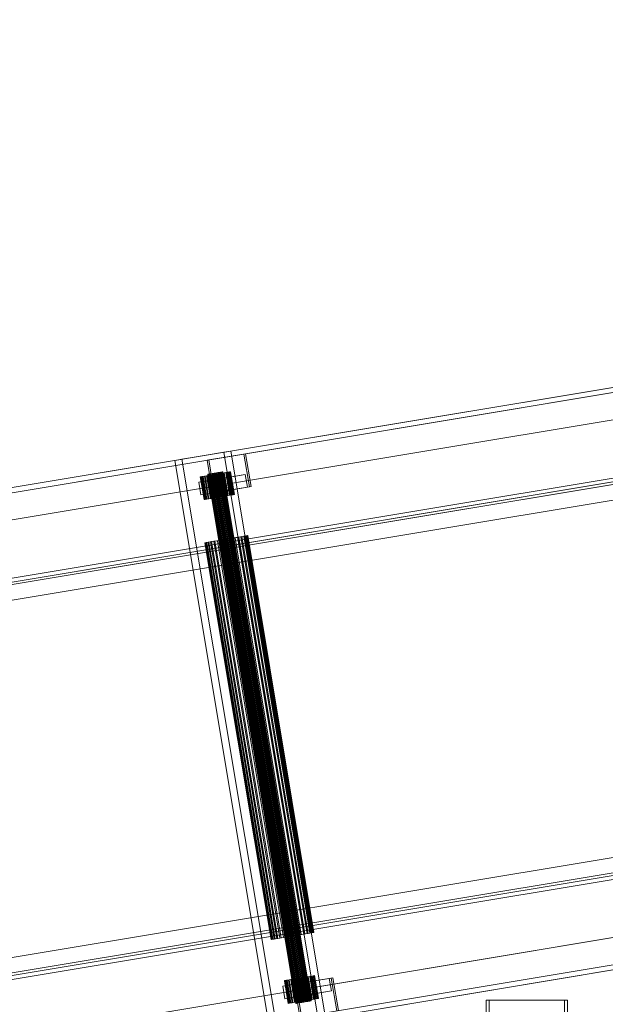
# Model space of a CAD drawing. Header units: millimetres. Extents: x -2233 to 61924, y -68080 to 6847.
# Tile 530 of 656: x 19782 to 20240, y -17547 to -16776. Entities that reach past the tile are written whole.
import ezdxf

# ---------------------------------------------------------------- set-up
doc = ezdxf.new("R2010")
doc.units = ezdxf.units.MM
doc.layers.add('superior_C02', color=7, linetype='Continuous', lineweight=0)
doc.layers.add('superior_C10', color=7, linetype='Continuous', lineweight=0)

msp = doc.modelspace()

# ---------------------------------------------------------------- linework, layer by layer
at = {"layer": 'superior_C02'}
for p, q in [((20208.346, -17544), (20147.255, -17544)), ((20147.255, -17544), (20147.255, -17596)), ((20149.64, -17544), (20147.255, -17544)), ((20149.64, -17596), (20149.64, -17544)), ((20149.64, -17544), (20210.731, -17544)), ((20208.346, -17596), (20208.346, -17544)), ((20208.346, -17544), (20210.731, -17544)), ((20210.731, -17544), (20210.731, -17596))]:
    msp.add_line(p, q, dxfattribs=at)
at = {"layer": 'superior_C10'}
for p, q in [((18868.958, -17293.737), (27703.468, -15821.318)), ((27704.808, -15821.095), (18870.298, -17293.513)), ((27725.129, -15817.708), (18890.619, -17290.127)), ((18891.277, -17294.072), (27725.787, -15821.654)), ((18891.289, -17290.015), (27725.799, -15817.597)), ((27727.139, -15817.373), (18892.629, -17289.792)), ((27704.125, -15825.264), (18869.616, -17297.682)), ((27729.909, -15842.256), (18895.399, -17314.675)), ((18896.739, -17314.451), (27731.249, -15842.033)), ((27707.578, -15845.978), (18873.068, -17318.397)), ((18874.408, -17318.173), (27708.918, -15845.755)), ((19068.902, -17264.468), (27576.745, -15846.494)), ((27578.085, -15846.271), (19070.242, -17264.245)), ((18963.505, -17354.013), (27663.505, -15904.013)), ((27664.175, -15903.902), (18964.175, -17353.902)), ((18986.506, -17350.18), (27686.506, -15900.18)), ((27687.176, -15900.068), (18987.176, -17350.068)), ((19044.001, -17335.529), (27628.707, -15904.744)), ((27636.523, -15903.442), (19051.817, -17334.226)), ((19052.31, -17337.185), (27637.016, -15906.401)), ((27629.2, -15907.703), (19044.494, -17338.488)), ((19053.091, -17339.082), (27618.581, -15911.501)), ((27619.251, -15911.389), (19053.761, -17338.971)), ((27590.39, -15928.365), (19082.547, -17346.339)), ((19083.887, -17346.115), (27591.73, -15928.141)), ((27712.824, -16199.932), (19012.824, -17649.932)), ((19013.494, -17649.82), (27713.494, -16199.82)), ((27735.825, -16196.098), (19035.825, -17646.098)), ((19036.495, -17645.987), (27736.495, -16195.987)), ((19094.471, -17638.351), (27679.177, -16207.567)), ((27686.993, -16206.264), (19102.287, -17637.049)), ((27667.901, -16207.419), (19102.41, -17635.001)), ((19103.08, -17634.889), (27668.571, -16207.307)), ((19127.921, -17618.583), (27635.764, -16200.609)), ((27637.104, -16200.386), (19129.261, -17618.36)), ((27679.67, -16210.526), (19094.964, -17641.311)), ((19102.78, -17640.008), (27687.486, -16209.224)), ((18961.159, -17709.232), (27795.668, -16236.814)), ((27797.008, -16236.591), (18962.499, -17709.009)), ((18938.828, -17712.954), (27773.337, -16240.536)), ((27774.677, -16240.313), (18940.167, -17712.731)), ((18942.28, -17733.668), (27776.79, -16261.25)), ((27798.451, -16257.64), (18963.941, -17730.058)), ((18964.599, -17734.004), (27799.108, -16261.586)), ((27799.778, -16261.474), (18965.269, -17733.892)), ((18966.609, -17733.669), (27801.118, -16261.251)), ((27777.447, -16265.196), (18942.938, -17737.614)), ((18944.277, -17737.391), (27778.787, -16264.972)), ((27649.41, -16282.48), (19141.566, -17700.454)), ((19142.906, -17700.231), (27650.749, -16282.257)), ((19471.474, -17193.317), (20622.493, -17001.481)), ((19507.427, -17187.325), (20658.446, -16995.489)), ((20659.786, -16995.265), (19508.767, -17187.102)), ((19509.425, -17191.047), (20660.443, -16999.211)), ((20623.15, -17005.427), (19472.132, -17197.263)), ((20662.556, -17020.149), (19511.537, -17211.985)), ((19512.877, -17211.762), (20663.896, -17019.925)), ((19903.408, -17121.328), (19941.839, -17114.923)), ((19947.422, -17113.993), (19908.991, -17120.398)), ((19928.744, -17121.161), (19957.568, -17116.357)), ((19958.907, -17116.134), (19930.084, -17120.938)), ((19947.422, -17113.993), (19941.839, -17114.923)), ((19941.839, -17114.923), (20015.819, -17558.8)), ((20021.401, -17557.87), (19947.422, -17113.993)), ((19958.907, -17116.134), (19957.568, -17116.357)), ((19957.568, -17116.357), (19961.842, -17142.003)), ((19963.182, -17141.78), (19958.907, -17116.134)), ((19903.408, -17121.328), (19908.991, -17120.398)), ((19977.387, -17565.206), (19903.408, -17121.328)), ((19908.991, -17120.398), (19982.97, -17564.275)), ((19928.744, -17121.161), (19930.084, -17120.938)), ((19933.018, -17146.807), (19928.744, -17121.161)), ((19930.084, -17120.938), (19934.358, -17146.584)), ((19929.045, -17133.276), (19927.205, -17133.583)), ((19928.415, -17133.381), (19930.425, -17133.046)), ((19931.126, -17132.93), (19929.045, -17133.276)), ((19929.045, -17133.276), (19932.004, -17151.031)), ((19929.374, -17132.208), (19929.223, -17132.233)), ((19929.223, -17132.233), (19929.3, -17132.22)), ((19929.223, -17132.233), (19998.271, -17546.518)), ((19929.3, -17132.22), (19929.601, -17132.17)), ((19929.3, -17132.22), (19998.347, -17546.505)), ((19929.746, -17132.146), (19929.374, -17132.208)), ((19998.421, -17546.493), (19929.374, -17132.208)), ((19929.601, -17132.17), (19930.115, -17132.084)), ((19929.601, -17132.17), (19998.648, -17546.455)), ((19930.325, -17132.049), (19929.746, -17132.146)), ((19929.746, -17132.146), (19998.793, -17546.431)), ((19930.115, -17132.084), (19930.822, -17131.966)), ((19930.115, -17132.084), (19999.162, -17546.37)), ((19931.09, -17131.922), (19930.325, -17132.049)), ((19930.325, -17132.049), (19999.373, -17546.335)), ((19930.425, -17133.046), (19932.623, -17132.68)), ((19930.425, -17133.046), (19933.385, -17150.801)), ((19930.822, -17131.966), (19931.695, -17131.821)), ((19930.822, -17131.966), (19999.869, -17546.252)), ((19932.01, -17131.768), (19931.09, -17131.922)), ((19931.09, -17131.922), (20000.137, -17546.207)), ((19933.366, -17132.556), (19931.126, -17132.93)), ((19931.126, -17132.93), (19934.085, -17150.685)), ((19931.695, -17131.821), (19932.7, -17131.653)), ((19931.695, -17131.821), (20000.742, -17546.106)), ((19933.05, -17131.595), (19932.01, -17131.768)), ((19932.01, -17131.768), (20001.057, -17546.054)), ((19932.623, -17132.68), (19934.924, -17132.296)), ((19932.623, -17132.68), (19935.582, -17150.435)), ((19932.7, -17131.653), (19933.799, -17131.47)), ((19932.7, -17131.653), (20001.747, -17545.939)), ((19934.17, -17131.408), (19933.05, -17131.595)), ((19933.05, -17131.595), (20002.097, -17545.88)), ((19935.682, -17132.17), (19933.366, -17132.556)), ((19933.366, -17132.556), (19936.326, -17150.311)), ((19933.799, -17131.47), (19934.949, -17131.278)), ((19933.799, -17131.47), (20002.846, -17545.756)), ((19935.328, -17131.215), (19934.17, -17131.408)), ((19934.17, -17131.408), (20003.218, -17545.694)), ((19934.924, -17132.296), (19937.239, -17131.911)), ((19934.924, -17132.296), (19937.883, -17150.052)), ((19934.949, -17131.278), (19936.107, -17131.086)), ((19934.949, -17131.278), (20003.997, -17545.564)), ((19936.478, -17131.024), (19935.328, -17131.215)), ((19935.328, -17131.215), (20004.376, -17545.501)), ((19958.655, -17132.396), (19935.597, -17136.24)), ((19937.983, -17131.787), (19935.682, -17132.17)), ((19935.682, -17132.17), (19938.641, -17149.925)), ((19936.107, -17131.086), (19937.227, -17130.899)), ((19936.107, -17131.086), (20005.154, -17545.371)), ((19937.577, -17130.84), (19936.478, -17131.024)), ((19936.478, -17131.024), (20005.526, -17545.309)), ((19937.227, -17130.899), (19938.267, -17130.725)), ((19937.227, -17130.899), (20006.275, -17545.184)), ((19937.239, -17131.911), (19939.48, -17131.537)), ((19937.239, -17131.911), (19940.198, -17149.666)), ((19938.582, -17130.673), (19937.577, -17130.84)), ((19937.577, -17130.84), (20006.625, -17545.126)), ((19940.18, -17131.42), (19937.983, -17131.787)), ((19937.983, -17131.787), (19940.942, -17149.542)), ((19938.267, -17130.725), (19939.187, -17130.572)), ((19938.267, -17130.725), (20007.315, -17545.011)), ((19939.455, -17130.527), (19938.582, -17130.673)), ((19938.582, -17130.673), (20007.63, -17544.958)), ((19939.187, -17130.572), (19939.952, -17130.445)), ((19939.187, -17130.572), (20008.235, -17544.858)), ((19940.162, -17130.41), (19939.455, -17130.527)), ((19939.455, -17130.527), (20008.503, -17544.813)), ((19939.48, -17131.537), (19941.561, -17131.19)), ((19939.48, -17131.537), (19942.439, -17149.292)), ((19939.952, -17130.445), (19940.531, -17130.348)), ((19939.952, -17130.445), (20008.999, -17544.73)), ((19940.676, -17130.324), (19940.162, -17130.41)), ((19940.162, -17130.41), (20009.21, -17544.695)), ((19942.191, -17131.085), (19940.18, -17131.42)), ((19940.18, -17131.42), (19943.14, -17149.175)), ((19940.531, -17130.348), (19940.903, -17130.286)), ((19940.531, -17130.348), (20009.579, -17544.634)), ((19940.977, -17130.274), (19940.676, -17130.324)), ((19940.676, -17130.324), (20009.724, -17544.609)), ((19940.903, -17130.286), (19941.054, -17130.261)), ((19940.903, -17130.286), (20009.951, -17544.572)), ((19941.054, -17130.261), (19940.977, -17130.274)), ((19940.977, -17130.274), (20010.025, -17544.559)), ((19941.054, -17130.261), (20010.101, -17544.546)), ((19941.561, -17131.19), (19943.4, -17130.884)), ((19941.561, -17131.19), (19944.52, -17148.945)), ((19943.936, -17130.794), (19942.191, -17131.085)), ((19942.191, -17131.085), (19945.15, -17148.84)), ((19943.4, -17130.884), (19944.929, -17130.629)), ((19943.4, -17130.884), (19946.36, -17148.639)), ((19945.35, -17130.559), (19943.936, -17130.794)), ((19943.936, -17130.794), (19946.896, -17148.549)), ((19944.929, -17130.629), (19946.088, -17130.436)), ((19944.929, -17130.629), (19947.888, -17148.384)), ((19958.655, -17132.396), (19945.257, -17134.629)), ((19946.378, -17130.387), (19945.35, -17130.559)), ((19945.35, -17130.559), (19948.309, -17148.314)), ((19946.088, -17130.436), (19946.832, -17130.312)), ((19946.088, -17130.436), (19949.047, -17148.191)), ((19946.98, -17130.287), (19946.378, -17130.387)), ((19946.378, -17130.387), (19949.337, -17148.143)), ((19946.832, -17130.312), (19947.134, -17130.262)), ((19946.832, -17130.312), (19949.791, -17148.067)), ((19947.134, -17130.262), (19946.98, -17130.287)), ((19946.98, -17130.287), (19949.939, -17148.042)), ((19947.134, -17130.262), (19950.093, -17148.017)), ((19960.299, -17142.26), (19958.655, -17132.396)), ((19922.198, -17138.473), (19945.257, -17134.629)), ((19922.198, -17138.473), (19935.597, -17136.24)), ((19923.842, -17148.337), (19922.198, -17138.473)), ((19923.773, -17134.155), (19923.472, -17134.205)), ((19923.472, -17134.205), (19923.626, -17134.18)), ((19923.472, -17134.205), (19926.431, -17151.96)), ((19923.626, -17134.18), (19924.228, -17134.079)), ((19923.626, -17134.18), (19926.585, -17151.935)), ((19924.518, -17134.031), (19923.773, -17134.155)), ((19926.733, -17151.91), (19923.773, -17134.155)), ((19924.228, -17134.079), (19925.255, -17133.908)), ((19924.228, -17134.079), (19927.187, -17151.834)), ((19925.677, -17133.838), (19924.518, -17134.031)), ((19924.518, -17134.031), (19927.477, -17151.786)), ((19925.255, -17133.908), (19926.669, -17133.672)), ((19925.255, -17133.908), (19928.215, -17151.663)), ((19927.205, -17133.583), (19925.677, -17133.838)), ((19925.677, -17133.838), (19928.636, -17151.593)), ((19926.669, -17133.672), (19928.415, -17133.381)), ((19926.669, -17133.672), (19929.629, -17151.427)), ((19927.205, -17133.583), (19930.164, -17151.338)), ((19928.415, -17133.381), (19931.374, -17151.136)), ((19935.597, -17136.24), (19937.241, -17146.103)), ((19945.257, -17134.629), (19946.901, -17144.493)), ((19946.901, -17144.493), (19923.842, -17148.337)), ((19923.842, -17148.337), (19937.241, -17146.103)), ((19961.842, -17142.003), (19933.018, -17146.807)), ((19933.018, -17146.807), (19934.358, -17146.584)), ((19934.358, -17146.584), (19963.182, -17141.78)), ((19937.241, -17146.103), (19960.299, -17142.26)), ((19946.36, -17148.639), (19944.52, -17148.945)), ((19945.15, -17148.84), (19946.896, -17148.549)), ((19947.888, -17148.384), (19946.36, -17148.639)), ((19946.896, -17148.549), (19948.309, -17148.314)), ((19946.901, -17144.493), (19960.299, -17142.26)), ((19949.047, -17148.191), (19947.888, -17148.384)), ((19948.309, -17148.314), (19949.337, -17148.143)), ((19949.791, -17148.067), (19949.047, -17148.191)), ((19949.337, -17148.143), (19949.939, -17148.042)), ((19950.093, -17148.017), (19949.791, -17148.067)), ((19949.939, -17148.042), (19950.093, -17148.017)), ((19961.842, -17142.003), (19963.182, -17141.78)), ((19926.431, -17151.96), (19926.733, -17151.91)), ((19926.585, -17151.935), (19926.431, -17151.96)), ((19927.187, -17151.834), (19926.585, -17151.935)), ((19926.733, -17151.91), (19927.477, -17151.786)), ((19928.215, -17151.663), (19927.187, -17151.834)), ((19927.477, -17151.786), (19928.636, -17151.593)), ((19929.629, -17151.427), (19928.215, -17151.663)), ((19928.636, -17151.593), (19930.164, -17151.338)), ((19931.374, -17151.136), (19929.629, -17151.427)), ((19930.164, -17151.338), (19932.004, -17151.031)), ((19933.385, -17150.801), (19931.374, -17151.136)), ((19932.004, -17151.031), (19934.085, -17150.685)), ((19935.582, -17150.435), (19933.385, -17150.801)), ((19934.085, -17150.685), (19936.326, -17150.311)), ((19937.883, -17150.052), (19935.582, -17150.435)), ((19936.326, -17150.311), (19938.641, -17149.925)), ((19940.198, -17149.666), (19937.883, -17150.052)), ((19938.641, -17149.925), (19940.942, -17149.542)), ((19942.439, -17149.292), (19940.198, -17149.666)), ((19940.942, -17149.542), (19943.14, -17149.175)), ((19944.52, -17148.945), (19942.439, -17149.292)), ((19943.14, -17149.175), (19945.15, -17148.84)), ((19927.436, -17185.755), (19927.009, -17185.826)), ((19927.009, -17185.826), (19927.227, -17185.79)), ((19927.009, -17185.826), (19978.795, -17496.54)), ((19927.227, -17185.79), (19928.08, -17185.648)), ((19927.227, -17185.79), (19979.012, -17496.504)), ((19928.491, -17185.579), (19927.436, -17185.755)), ((19979.222, -17496.469), (19927.436, -17185.755)), ((19928.08, -17185.648), (19929.536, -17185.405)), ((19928.08, -17185.648), (19979.865, -17496.362)), ((19930.132, -17185.305), (19928.491, -17185.579)), ((19928.491, -17185.579), (19980.276, -17496.293)), ((19929.536, -17185.405), (19931.539, -17185.071)), ((19929.536, -17185.405), (19981.321, -17496.119)), ((19932.298, -17184.945), (19930.132, -17185.305)), ((19930.132, -17185.305), (19981.918, -17496.02)), ((19931.539, -17185.071), (19934.012, -17184.659)), ((19931.539, -17185.071), (19983.324, -17495.785)), ((19934.904, -17184.51), (19932.298, -17184.945)), ((19932.298, -17184.945), (19984.084, -17495.659)), ((19934.012, -17184.659), (19936.86, -17184.184)), ((19934.012, -17184.659), (19985.797, -17495.373)), ((19937.852, -17184.019), (19934.904, -17184.51)), ((19934.904, -17184.51), (19986.69, -17495.224)), ((19936.86, -17184.184), (19939.973, -17183.665)), ((19936.86, -17184.184), (19988.645, -17494.898)), ((19941.026, -17183.49), (19937.852, -17184.019)), ((19937.852, -17184.019), (19989.637, -17494.733)), ((19939.973, -17183.665), (19943.233, -17183.122)), ((19939.973, -17183.665), (19991.759, -17494.379)), ((19944.306, -17182.943), (19941.026, -17183.49)), ((19941.026, -17183.49), (19992.812, -17494.204)), ((19943.233, -17183.122), (19946.513, -17182.575)), ((19943.233, -17183.122), (19995.018, -17493.836)), ((19947.566, -17182.4), (19944.306, -17182.943)), ((19944.306, -17182.943), (19996.092, -17493.657)), ((19946.513, -17182.575), (19949.687, -17182.046)), ((19946.513, -17182.575), (19998.298, -17493.289)), ((19950.679, -17181.881), (19947.566, -17182.4)), ((19947.566, -17182.4), (19999.351, -17493.114)), ((19949.687, -17182.046), (19952.634, -17181.555)), ((19949.687, -17182.046), (20001.473, -17492.76)), ((19953.527, -17181.406), (19950.679, -17181.881)), ((19950.679, -17181.881), (20002.465, -17492.595)), ((19952.634, -17181.555), (19955.241, -17181.121)), ((19952.634, -17181.555), (20004.42, -17492.269)), ((19956, -17180.994), (19953.527, -17181.406)), ((19953.527, -17181.406), (20005.313, -17492.12)), ((19955.241, -17181.121), (19957.407, -17180.76)), ((19955.241, -17181.121), (20007.027, -17491.835)), ((19958.003, -17180.66), (19956, -17180.994)), ((19956, -17180.994), (20007.786, -17491.708)), ((19957.407, -17180.76), (19959.048, -17180.486)), ((19957.407, -17180.76), (20009.192, -17491.474)), ((19959.459, -17180.418), (19958.003, -17180.66)), ((19958.003, -17180.66), (20009.789, -17491.374)), ((19959.048, -17180.486), (19960.103, -17180.31)), ((19959.048, -17180.486), (20010.834, -17491.2)), ((19960.312, -17180.275), (19959.459, -17180.418)), ((19959.459, -17180.418), (20011.245, -17491.132)), ((19960.103, -17180.31), (19960.53, -17180.239)), ((19960.103, -17180.31), (20011.888, -17491.024)), ((19960.53, -17180.239), (19960.312, -17180.275)), ((19960.312, -17180.275), (20012.098, -17490.99)), ((19960.53, -17180.239), (20012.315, -17490.953)), ((19577.297, -17606.543), (20728.316, -17414.706)), ((20729.655, -17414.483), (19578.637, -17606.319)), ((19544.796, -17633.249), (20695.815, -17441.413)), ((20732.425, -17439.366), (19581.407, -17631.202)), ((20733.108, -17435.197), (19582.089, -17627.034)), ((19582.747, -17630.979), (20733.765, -17439.143)), ((20696.472, -17445.358), (19545.454, -17637.195)), ((19981.918, -17496.02), (19984.084, -17495.659)), ((19985.797, -17495.373), (19983.324, -17495.785)), ((19984.084, -17495.659), (19986.69, -17495.224)), ((19988.645, -17494.898), (19985.797, -17495.373)), ((19986.69, -17495.224), (19989.637, -17494.733)), ((19991.759, -17494.379), (19988.645, -17494.898)), ((19989.637, -17494.733), (19992.812, -17494.204)), ((19995.018, -17493.836), (19991.759, -17494.379)), ((19992.812, -17494.204), (19996.092, -17493.657)), ((19998.298, -17493.289), (19995.018, -17493.836)), ((19996.092, -17493.657), (19999.351, -17493.114)), ((20001.473, -17492.76), (19998.298, -17493.289)), ((19999.351, -17493.114), (20002.465, -17492.595)), ((20004.42, -17492.269), (20001.473, -17492.76)), ((20002.465, -17492.595), (20005.313, -17492.12)), ((20007.027, -17491.835), (20004.42, -17492.269)), ((20005.313, -17492.12), (20007.786, -17491.708)), ((20009.192, -17491.474), (20007.027, -17491.835)), ((20007.786, -17491.708), (20009.789, -17491.374)), ((20010.834, -17491.2), (20009.192, -17491.474)), ((20009.789, -17491.374), (20011.245, -17491.132)), ((20011.888, -17491.024), (20010.834, -17491.2)), ((20011.245, -17491.132), (20012.098, -17490.99)), ((20012.315, -17490.953), (20011.888, -17491.024)), ((20012.098, -17490.99), (20012.315, -17490.953)), ((19978.795, -17496.54), (19979.222, -17496.469)), ((19979.012, -17496.504), (19978.795, -17496.54)), ((19979.865, -17496.362), (19979.012, -17496.504)), ((19979.222, -17496.469), (19980.276, -17496.293)), ((19981.321, -17496.119), (19979.865, -17496.362)), ((19980.276, -17496.293), (19981.918, -17496.02)), ((19983.324, -17495.785), (19981.321, -17496.119)), ((20027.297, -17526.474), (19998.474, -17531.277)), ((20000.683, -17526.854), (20002.999, -17526.468)), ((20003.742, -17526.344), (20001.441, -17526.728)), ((20002.999, -17526.468), (20005.24, -17526.095)), ((20002.999, -17526.468), (20005.958, -17544.223)), ((20005.94, -17525.978), (20003.742, -17526.344)), ((20003.742, -17526.344), (20006.701, -17544.099)), ((20005.24, -17526.095), (20007.32, -17525.748)), ((20005.24, -17526.095), (20008.199, -17543.85)), ((20007.95, -17525.643), (20005.94, -17525.978)), ((20005.94, -17525.978), (20008.899, -17543.733)), ((20007.32, -17525.748), (20009.16, -17525.441)), ((20007.32, -17525.748), (20010.279, -17543.503)), ((20009.696, -17525.352), (20007.95, -17525.643)), ((20007.95, -17525.643), (20010.909, -17543.398)), ((20009.16, -17525.441), (20010.689, -17525.186)), ((20009.16, -17525.441), (20012.119, -17543.196)), ((20011.11, -17525.116), (20009.696, -17525.352)), ((20009.696, -17525.352), (20012.655, -17543.107)), ((20010.689, -17525.186), (20011.848, -17524.993)), ((20010.689, -17525.186), (20013.648, -17542.942)), ((20012.138, -17524.945), (20011.11, -17525.116)), ((20011.11, -17525.116), (20014.069, -17542.871)), ((20011.848, -17524.993), (20012.592, -17524.869)), ((20011.848, -17524.993), (20014.807, -17542.748)), ((20012.74, -17524.845), (20012.138, -17524.945)), ((20012.138, -17524.945), (20015.097, -17542.7)), ((20012.592, -17524.869), (20012.893, -17524.819)), ((20012.592, -17524.869), (20015.551, -17542.624)), ((20012.893, -17524.819), (20012.74, -17524.845)), ((20012.74, -17524.845), (20015.699, -17542.6)), ((20012.893, -17524.819), (20015.852, -17542.574)), ((20027.297, -17526.474), (20025.957, -17526.697)), ((20031.572, -17552.12), (20027.297, -17526.474)), ((19987.958, -17533.03), (20011.016, -17529.187)), ((19987.958, -17533.03), (20001.356, -17530.797)), ((19989.602, -17542.894), (19987.958, -17533.03)), ((19989.533, -17528.712), (19989.232, -17528.763)), ((19989.232, -17528.763), (19989.385, -17528.737)), ((19989.232, -17528.763), (19992.191, -17546.518)), ((19989.385, -17528.737), (19989.987, -17528.637)), ((19989.385, -17528.737), (19992.344, -17546.492)), ((19990.277, -17528.588), (19989.533, -17528.712)), ((19992.492, -17546.468), (19989.533, -17528.712)), ((19989.987, -17528.637), (19991.015, -17528.465)), ((19989.987, -17528.637), (19992.947, -17546.392)), ((19991.436, -17528.395), (19990.277, -17528.588)), ((19990.277, -17528.588), (19993.237, -17546.343)), ((19991.015, -17528.465), (19992.429, -17528.23)), ((19991.015, -17528.465), (19993.974, -17546.221)), ((19992.965, -17528.14), (19991.436, -17528.395)), ((19991.436, -17528.395), (19994.395, -17546.15)), ((19992.429, -17528.23), (19994.175, -17527.939)), ((19992.429, -17528.23), (19995.388, -17545.985)), ((19994.805, -17527.834), (19992.965, -17528.14)), ((19992.965, -17528.14), (19995.924, -17545.896)), ((19994.175, -17527.939), (19996.185, -17527.604)), ((19994.175, -17527.939), (19997.134, -17545.694)), ((19996.885, -17527.487), (19994.805, -17527.834)), ((19994.805, -17527.834), (19997.764, -17545.589)), ((19996.185, -17527.604), (19998.383, -17527.237)), ((19996.185, -17527.604), (19999.144, -17545.359)), ((19999.126, -17527.114), (19996.885, -17527.487)), ((19996.885, -17527.487), (19999.844, -17545.242)), ((19997.134, -17531.501), (20025.957, -17526.697)), ((19997.134, -17531.501), (19998.474, -17531.277)), ((20001.408, -17557.147), (19997.134, -17531.501)), ((19998.383, -17527.237), (20000.683, -17526.854)), ((19998.383, -17527.237), (20001.342, -17544.993)), ((19998.474, -17531.277), (20002.748, -17556.924)), ((20001.441, -17526.728), (19999.126, -17527.114)), ((19999.126, -17527.114), (20002.085, -17544.869)), ((20000.683, -17526.854), (20003.643, -17544.609)), ((20024.415, -17526.954), (20001.356, -17530.797)), ((20001.356, -17530.797), (20003, -17540.661)), ((20001.441, -17526.728), (20004.401, -17544.483)), ((20024.415, -17526.954), (20011.016, -17529.187)), ((20011.016, -17529.187), (20012.66, -17539.051)), ((20026.059, -17536.818), (20024.415, -17526.954)), ((20025.957, -17526.697), (20030.232, -17552.343)), ((20012.66, -17539.051), (19989.602, -17542.894)), ((19989.602, -17542.894), (20003, -17540.661)), ((20003, -17540.661), (20026.059, -17536.818)), ((20012.66, -17539.051), (20026.059, -17536.818)), ((19992.191, -17546.518), (19992.492, -17546.468)), ((19992.344, -17546.492), (19992.191, -17546.518)), ((19992.947, -17546.392), (19992.344, -17546.492)), ((19992.492, -17546.468), (19993.237, -17546.343)), ((19993.974, -17546.221), (19992.947, -17546.392)), ((19993.237, -17546.343), (19994.395, -17546.15)), ((19995.388, -17545.985), (19993.974, -17546.221)), ((19994.395, -17546.15), (19995.924, -17545.896)), ((19997.134, -17545.694), (19995.388, -17545.985)), ((19995.924, -17545.896), (19997.764, -17545.589)), ((19999.144, -17545.359), (19997.134, -17545.694)), ((19997.764, -17545.589), (19999.844, -17545.242)), ((19998.271, -17546.518), (19998.421, -17546.493)), ((19998.347, -17546.505), (19998.271, -17546.518)), ((19998.648, -17546.455), (19998.347, -17546.505)), ((19998.421, -17546.493), (19998.793, -17546.431)), ((19999.162, -17546.37), (19998.648, -17546.455)), ((19998.793, -17546.431), (19999.373, -17546.335)), ((20001.342, -17544.993), (19999.144, -17545.359)), ((19999.869, -17546.252), (19999.162, -17546.37)), ((19999.373, -17546.335), (20000.137, -17546.207)), ((19999.844, -17545.242), (20002.085, -17544.869)), ((20000.742, -17546.106), (19999.869, -17546.252)), ((20000.137, -17546.207), (20001.057, -17546.054)), ((20001.747, -17545.939), (20000.742, -17546.106)), ((20001.057, -17546.054), (20002.097, -17545.88)), ((20003.643, -17544.609), (20001.342, -17544.993)), ((20002.846, -17545.756), (20001.747, -17545.939)), ((20002.085, -17544.869), (20004.401, -17544.483)), ((20002.097, -17545.88), (20003.218, -17545.694)), ((20003.997, -17545.564), (20002.846, -17545.756)), ((20003.218, -17545.694), (20004.376, -17545.501)), ((20005.958, -17544.223), (20003.643, -17544.609)), ((20005.154, -17545.371), (20003.997, -17545.564)), ((20004.376, -17545.501), (20005.526, -17545.309)), ((20004.401, -17544.483), (20006.701, -17544.099)), ((20006.275, -17545.184), (20005.154, -17545.371)), ((20005.526, -17545.309), (20006.625, -17545.126)), ((20008.199, -17543.85), (20005.958, -17544.223)), ((20007.315, -17545.011), (20006.275, -17545.184)), ((20006.625, -17545.126), (20007.63, -17544.958)), ((20006.701, -17544.099), (20008.899, -17543.733)), ((20008.235, -17544.858), (20007.315, -17545.011)), ((20007.63, -17544.958), (20008.503, -17544.813)), ((20010.279, -17543.503), (20008.199, -17543.85)), ((20008.999, -17544.73), (20008.235, -17544.858)), ((20008.503, -17544.813), (20009.21, -17544.695)), ((20008.899, -17543.733), (20010.909, -17543.398)), ((20009.579, -17544.634), (20008.999, -17544.73)), ((20009.21, -17544.695), (20009.724, -17544.609)), ((20009.951, -17544.572), (20009.579, -17544.634)), ((20009.724, -17544.609), (20010.025, -17544.559)), ((20010.101, -17544.546), (20009.951, -17544.572)), ((20010.025, -17544.559), (20010.101, -17544.546)), ((20012.119, -17543.196), (20010.279, -17543.503)), ((20010.909, -17543.398), (20012.655, -17543.107)), ((20013.648, -17542.942), (20012.119, -17543.196)), ((20012.655, -17543.107), (20014.069, -17542.871)), ((20014.807, -17542.748), (20013.648, -17542.942)), ((20014.069, -17542.871), (20015.097, -17542.7)), ((20015.551, -17542.624), (20014.807, -17542.748)), ((20015.097, -17542.7), (20015.699, -17542.6)), ((20015.852, -17542.574), (20015.551, -17542.624)), ((20015.699, -17542.6), (20015.852, -17542.574))]:
    msp.add_line(p, q, dxfattribs=at)

doc.saveas('drawing.dxf')
